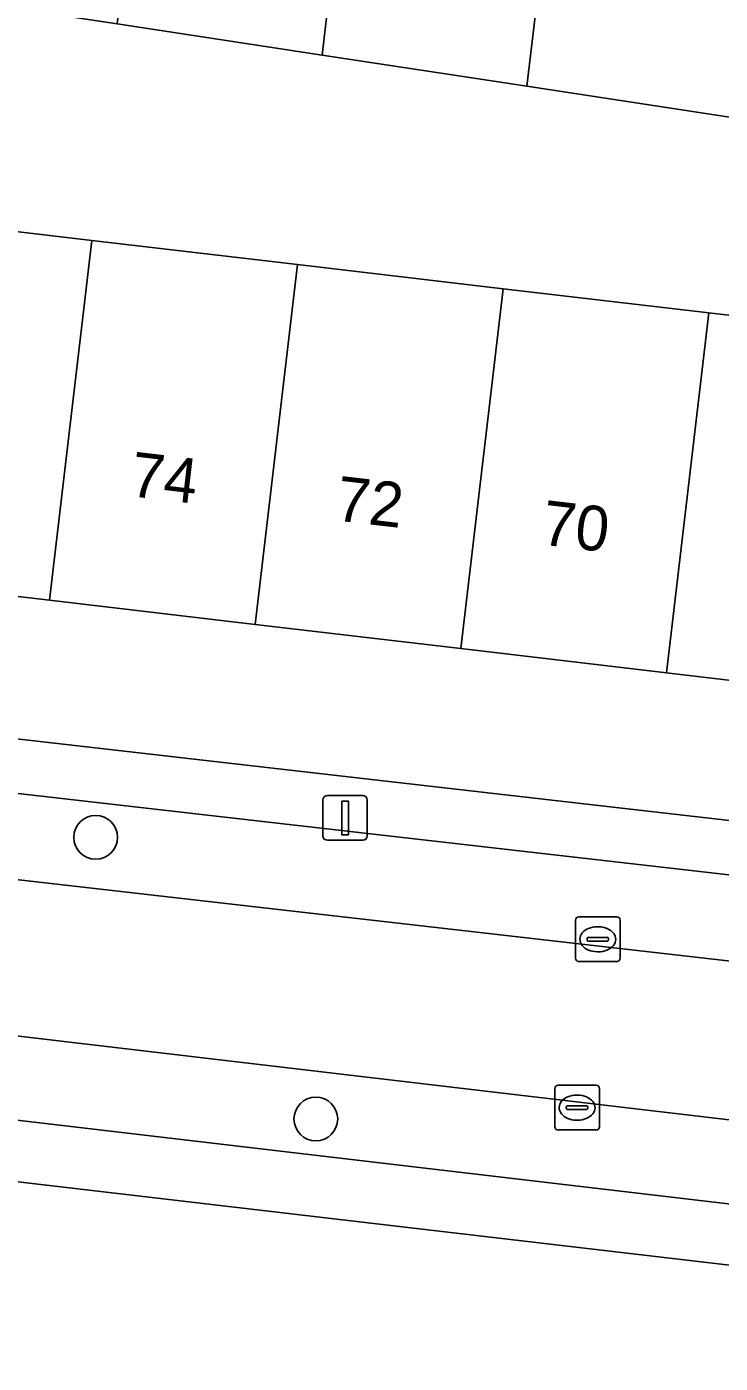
# Model space of a CAD drawing. Extents: x 162250 to 162661, y 380743 to 381606.
# Drawn here: x 162301.09 to 162316.6, y 380958.27 to 380988.14 of the extents above; entities that cross this region are included whole.
import ezdxf

# ---------------------------------------------------------------- set-up
doc = ezdxf.new("R2010")
doc.units = 0
for name, color, linetype in [('IMGEO_Boom', 7, 'Continuous'), ('IMGEO_Erf', 7, 'Continuous'), ('IMGEO_Kolk', 7, 'Continuous'), ('IMGEO_Lichtmast', 7, 'Continuous'), ('IMGEO_Pand', 7, 'Continuous'), ('IMGEO_Pand_nummerreeks', 7, 'Continuous'), ('IMGEO_Parkeervlak_open', 7, 'Continuous'), ('IMGEO_Rijbaan_lokaal_open', 7, 'Continuous'), ('IMGEO_Voetpad_open', 7, 'Continuous')]:
    doc.layers.add(name, color=color, linetype=linetype)

msp = doc.modelspace()

# ---------------------------------------------------------------- linework, layer by layer
at = {"layer": 'IMGEO_Boom'}
for centre in [(162302.634, 380970.025), (162307.557, 380963.73)]:
    msp.add_circle(centre, 0.489, dxfattribs=at)
at = {"layer": 'IMGEO_Erf'}
msp.add_lwpolyline([(162321.44, 380985.411), (162316.858, 380986.109), (162312.278, 380986.806), (162307.698, 380987.503), (162303.115, 380988.2), (162298.535, 380988.897), (162294.161, 380989.563), (162293.955, 380989.594), (162289.217, 380990.315), (162289.578, 380992.684), (162285.702, 380993.275), (162283.759, 380976.44), (162283.492, 380974.216), (162335.219, 380968.294), (162335.689, 380976.508), (162336.042, 380985.614), (162330.898, 380986.396), (162330.538, 380984.027), (162326.021, 380984.714), (162325.595, 380984.779)], close=True, dxfattribs=at)
for points in [[(162297.948, 380983.904), (162302.547, 380983.363), (162307.147, 380982.822), (162311.746, 380982.282), (162316.345, 380981.741), (162320.945, 380981.2), (162325.544, 380980.66), (162330.262, 380980.105), (162329.314, 380972.033), (162327.806, 380972.21), (162327.594, 380971.925), (162324.559, 380972.282), (162321.687, 380972.62), (162321.391, 380972.995), (162319.999, 380973.159), (162315.4, 380973.699), (162310.801, 380974.24), (162306.201, 380974.781), (162301.602, 380975.321), (162297.003, 380975.862)], [(162396.364, 380951.153), (162282.368, 380964.496)]]:
    msp.add_lwpolyline(points, dxfattribs=at)
at = {"layer": 'IMGEO_Kolk'}
for p, q in [((162313.362, 380967.32), (162313.362, 380968.172)), ((162313.437, 380968.246), (162314.289, 380968.246)), ((162314.363, 380968.172), (162314.363, 380967.32)), ((162313.85, 380968.026), (162313.875, 380968.026)), ((162313.621, 380967.74), (162313.621, 380967.752)), ((162314.059, 380967.703), (162313.661, 380967.703)), ((162313.664, 380967.789), (162314.062, 380967.789)), ((162314.105, 380967.752), (162314.105, 380967.74)), ((162314.289, 380967.246), (162313.437, 380967.246)), ((162313.873, 380967.466), (162313.848, 380967.466)), ((162312.899, 380963.558), (162312.899, 380964.41)), ((162312.974, 380964.484), (162313.826, 380964.484)), ((162313.387, 380964.264), (162313.412, 380964.264)), ((162313.9, 380964.41), (162313.9, 380963.558)), ((162313.158, 380963.978), (162313.158, 380963.99)), ((162313.596, 380963.941), (162313.198, 380963.941)), ((162313.201, 380964.027), (162313.599, 380964.027)), ((162313.642, 380963.99), (162313.642, 380963.978)), ((162313.41, 380963.704), (162313.385, 380963.704)), ((162313.826, 380963.484), (162312.974, 380963.484))]:
    msp.add_line(p, q, dxfattribs=at)
for points in [[(162313.362, 380967.32), (162313.362, 380968.172)], [(162313.437, 380968.246), (162314.289, 380968.246)], [(162314.363, 380968.172), (162314.363, 380967.32)], [(162314.289, 380967.246), (162313.437, 380967.246)], [(162312.899, 380963.558), (162312.899, 380964.41)], [(162312.974, 380964.484), (162313.826, 380964.484)], [(162313.9, 380964.41), (162313.9, 380963.558)], [(162313.826, 380963.484), (162312.974, 380963.484)]]:
    msp.add_lwpolyline(points, dxfattribs=at)
for centre, radius, start, end in [((162313.439, 380968.17), 0.0765, 91.552, 178.448), ((162313.439, 380968.17), 0.0765, 91.552, 178.448), ((162314.287, 380968.17), 0.0765, 1.552, 88.448), ((162314.287, 380968.17), 0.0765, 1.552, 88.448), ((162313.661, 380967.749), 0.0403, 85.8775, 175.7526), ((162313.658, 380967.739), 0.0366, 178.938, 274.7102), ((162314.062, 380967.746), 0.043, 264.8664, 352.4533), ((162314.066, 380967.751), 0.0386, 1.7309, 96.639), ((162313.439, 380967.322), 0.0765, 181.552, 268.448), ((162313.439, 380967.322), 0.0765, 181.552, 268.448), ((162314.287, 380967.322), 0.0765, 271.552, 358.448), ((162314.287, 380967.322), 0.0765, 271.552, 358.448), ((162312.976, 380964.408), 0.0765, 91.552, 178.448), ((162312.976, 380964.408), 0.0765, 91.552, 178.448), ((162313.824, 380964.408), 0.0765, 1.552, 88.448), ((162313.824, 380964.408), 0.0765, 1.552, 88.448), ((162313.198, 380963.987), 0.0403, 85.8775, 175.7526), ((162313.195, 380963.977), 0.0366, 178.938, 274.7102), ((162313.599, 380963.984), 0.043, 264.8664, 352.4533), ((162313.603, 380963.989), 0.0386, 1.7309, 96.639), ((162312.976, 380963.56), 0.0765, 181.552, 268.448), ((162312.976, 380963.56), 0.0765, 181.552, 268.448), ((162313.824, 380963.56), 0.0765, 271.552, 358.448), ((162313.824, 380963.56), 0.0765, 271.552, 358.448)]:
    msp.add_arc(centre, radius, start, end, dxfattribs=at)
for centre, major_axis, ratio, start_param, end_param in [((162313.849, 380967.746), (-0.387, 0.002), 0.722429, 4.712389, 7.853982), ((162313.874, 380967.746), (-0.39, 0.002), 0.717154, 1.570796, 4.712389), ((162313.386, 380963.984), (-0.387, 0.002), 0.722429, 4.712389, 7.853982), ((162313.411, 380963.984), (-0.39, 0.002), 0.717154, 1.570796, 4.712389)]:
    msp.add_ellipse(centre, major_axis=major_axis, ratio=ratio, start_param=start_param, end_param=end_param, dxfattribs=at)
at = {"layer": 'IMGEO_Lichtmast'}
for p, q in [((162307.717, 380970.057), (162307.717, 380970.857)), ((162307.717, 380970.857), (162307.717, 380970.057)), ((162307.817, 380970.957), (162308.607, 380970.957)), ((162308.607, 380970.957), (162307.817, 380970.957)), ((162308.707, 380970.857), (162308.707, 380970.057)), ((162308.707, 380970.057), (162308.707, 380970.857)), ((162308.607, 380969.957), (162307.817, 380969.957)), ((162307.817, 380969.957), (162308.607, 380969.957))]:
    msp.add_line(p, q, dxfattribs=at)
msp.add_lwpolyline([(162308.137, 380970.832), (162308.287, 380970.832), (162308.287, 380970.082), (162308.137, 380970.082), (162308.137, 380970.832)], dxfattribs=at)
for centre, start, end in [((162307.817, 380970.857), 90, 180), ((162307.817, 380970.857), 90, 180), ((162308.607, 380970.857), 0, 90), ((162308.607, 380970.857), 360, 90), ((162307.817, 380970.057), 180, 270), ((162307.817, 380970.057), 180, 270), ((162308.607, 380970.057), 270, 0), ((162308.607, 380970.057), 270, 0)]:
    msp.add_arc(centre, 0.1, start, end, dxfattribs=at)
at = {"layer": 'IMGEO_Pand'}
for points in [[(162307.698, 380987.503), (162307.978, 380989.884), (162303.395, 380990.582), (162303.115, 380988.2)], [(162312.278, 380986.806), (162312.557, 380989.187), (162307.978, 380989.884), (162307.698, 380987.503)], [(162312.278, 380986.806), (162316.858, 380986.109), (162317.138, 380988.49), (162312.557, 380989.187)], [(162301.602, 380975.321), (162302.547, 380983.363), (162297.948, 380983.904), (162297.003, 380975.862)], [(162301.602, 380975.321), (162306.201, 380974.781), (162307.147, 380982.822), (162302.547, 380983.363)], [(162306.201, 380974.781), (162310.801, 380974.24), (162311.746, 380982.282), (162307.147, 380982.822)], [(162316.345, 380981.741), (162311.746, 380982.282), (162310.801, 380974.24), (162315.4, 380973.699)], [(162316.345, 380981.741), (162315.4, 380973.699), (162319.999, 380973.159), (162320.945, 380981.2)]]:
    msp.add_lwpolyline(points, close=True, dxfattribs=at)
at = {"layer": 'IMGEO_Parkeervlak_open'}
for points in [[(162332.037, 380967.44), (162286.174, 380972.683)], [(162284.995, 380970.888), (162332.355, 380965.483), (162332.699, 380965.436)], [(162330.529, 380962.093), (162284.836, 380967.471)], [(162285.595, 380965.499), (162329.39, 380960.351)]]:
    msp.add_lwpolyline(points, dxfattribs=at)
at = {"layer": 'IMGEO_Rijbaan_lokaal_open'}
msp.add_lwpolyline([(162284.995, 380970.888), (162284.107, 380971.014), (162283.032, 380971.129), (162282.665, 380967.703), (162283.759, 380967.586), (162284.836, 380967.471), (162330.529, 380962.093), (162331.977, 380961.942), (162332.355, 380965.483)], close=True, dxfattribs=at)
at = {"layer": 'IMGEO_Voetpad_open'}
for points in [[(162338.032, 380967.948), (162335.219, 380968.294), (162283.492, 380974.216)], [(162286.174, 380972.683), (162332.037, 380967.44)], [(162284.836, 380967.471), (162283.759, 380967.586), (162282.665, 380967.703), (162282.368, 380964.496), (162396.364, 380951.153)], [(162329.39, 380960.351), (162285.595, 380965.499)]]:
    msp.add_lwpolyline(points, dxfattribs=at)

# ---------------------------------------------------------------- texts
at = {"layer": 'IMGEO_Pand_nummerreeks'}
for s, p in [('74', (162303.375, 380977.65)), ('72', (162307.972, 380977.109)), ('70', (162312.577, 380976.568))]:
    msp.add_text(s, height=1, rotation=353.2953, dxfattribs=at).set_placement(p)

doc.saveas('drawing.dxf')
